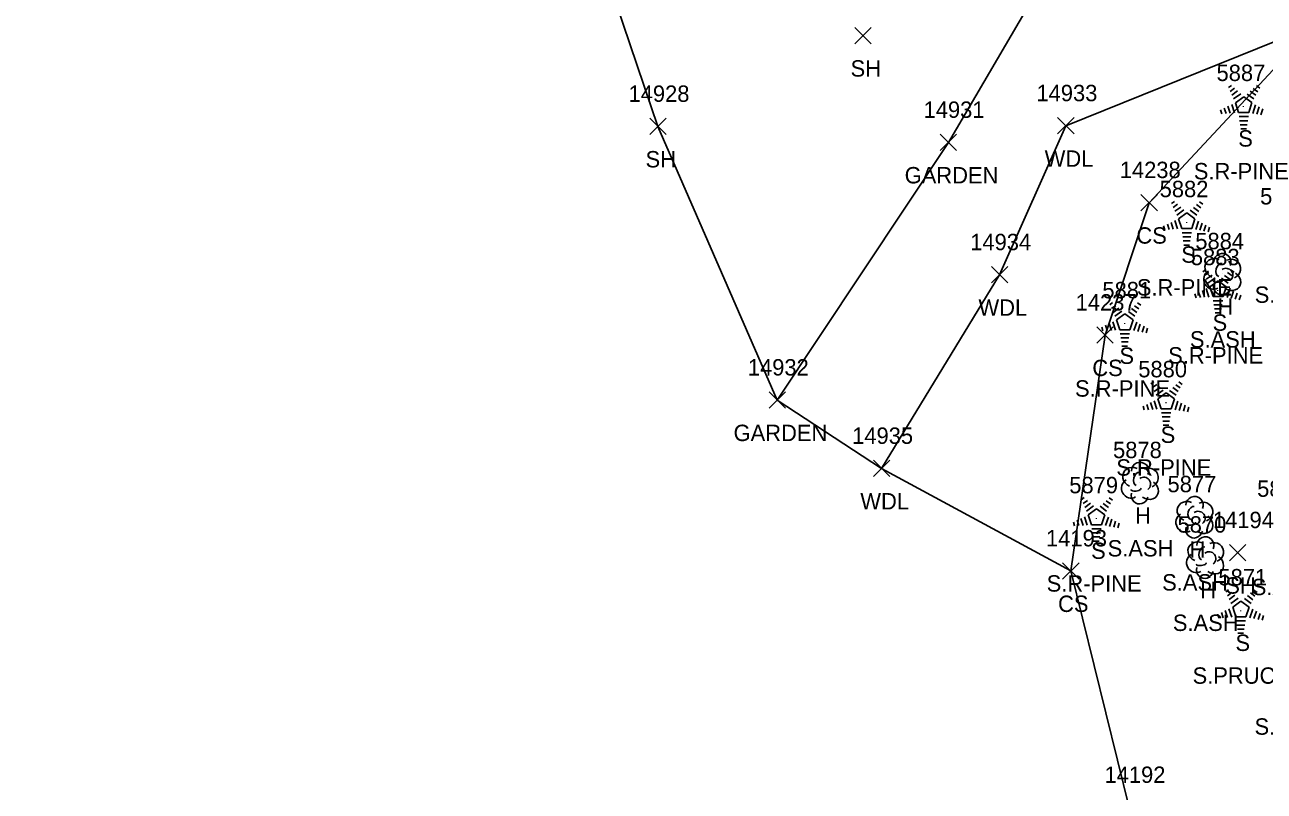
# Model space of a CAD drawing. Extents: x 1439173 to 1457902, y 641926 to 659889.
# Drawn here: x 1446332 to 1446483.2, y 652707.3 to 652800.8 of the extents above; entities that cross this region are included whole.
import ezdxf

# ---------------------------------------------------------------- set-up
doc = ezdxf.new("R2010")
doc.units = 0
for name, color, linetype in [('L_A', 7, 'Continuous'), ('L_C', 7, 'Continuous'), ('L_I', 7, 'Continuous'), ('L_TIC', 7, 'Continuous'), ('LAPB', 7, 'Continuous'), ('LAWA', 7, 'Continuous'), ('LELB', 7, 'Continuous'), ('LSOGP', 7, 'Continuous'), ('LTC', 7, 'Continuous'), ('LTD', 7, 'Continuous')]:
    doc.layers.add(name, color=color, linetype=linetype)

msp = doc.modelspace()

# ---------------------------------------------------------------- linework, layer by layer
at = {"layer": 'L_TIC'}
for points in [[(1446433.25, 652798.52), (1446435.25, 652800.52)], [(1446435.25, 652798.52), (1446433.25, 652800.52)], [(1446408.23, 652787.44), (1446410.23, 652789.44)], [(1446410.23, 652787.44), (1446408.23, 652789.44)], [(1446458.01, 652787.52), (1446460.01, 652789.52)], [(1446460.01, 652787.52), (1446458.01, 652789.52)], [(1446443.67, 652785.49), (1446445.67, 652787.49)], [(1446445.67, 652785.49), (1446443.67, 652787.49)], [(1446468.18, 652778.14), (1446470.18, 652780.14)], [(1446470.18, 652778.14), (1446468.18, 652780.14)], [(1446449.93, 652769.34), (1446451.93, 652771.34)], [(1446451.93, 652769.34), (1446449.93, 652771.34)], [(1446462.8, 652761.98), (1446464.8, 652763.98)], [(1446464.8, 652761.98), (1446462.8, 652763.98)], [(1446422.79, 652754.05), (1446424.79, 652756.05)], [(1446424.79, 652754.05), (1446422.79, 652756.05)], [(1446435.52, 652745.71), (1446437.52, 652747.71)], [(1446437.52, 652745.71), (1446435.52, 652747.71)], [(1446478.98, 652735.43), (1446480.98, 652737.43)], [(1446480.98, 652735.43), (1446478.98, 652737.43)], [(1446458.62, 652733.2), (1446460.62, 652735.2)], [(1446460.62, 652733.2), (1446458.62, 652735.2)]]:
    msp.add_lwpolyline(points, dxfattribs=at)
at = {"layer": 'LAPB'}
msp.add_lwpolyline([(1446331.96, 652971.42), (1446357.16, 652992.56), (1446386.23, 653008.16), (1446394.53, 652983.86), (1446405.58, 652953.85), (1446413.16, 652931.79), (1446430.09, 652886.14), (1446443.73, 652844.09), (1446456.65, 652806.92), (1446444.67, 652786.49), (1446423.79, 652755.05)], dxfattribs=at)
at = {"layer": 'LAWA'}
msp.add_lwpolyline([(1446489.93, 652594.64), (1446482.19, 652622.89), (1446488.27, 652643.75), (1446486.36, 652658.33), (1446506.68, 652691.78), (1446509.79, 652707.4), (1446510.77, 652733.79), (1446515.69, 652750.68), (1446520.2, 652764.47), (1446507.54, 652762.9), (1446489.35, 652800.77), (1446459.01, 652788.52), (1446450.93, 652770.34), (1446436.52, 652746.71)], dxfattribs=at)
at = {"layer": 'LELB'}
msp.add_lwpolyline([(1446466.75, 652705.34), (1446459.62, 652734.2), (1446463.8, 652762.98), (1446469.18, 652779.14), (1446489.35, 652800.77), (1446477.73, 652821.16)], dxfattribs=at)
at = {"layer": 'LSOGP'}
msp.add_lwpolyline([(1446472.43, 652548.32), (1446467.58, 652573.71), (1446454.77, 652599.97), (1446454.12, 652625.21), (1446432.3, 652638.82), (1446440.63, 652661.45), (1446441.71, 652664.39), (1446441.95, 652666.2), (1446441.72, 652671.28), (1446454.16, 652675.76), (1446466.75, 652705.34), (1446459.62, 652734.2), (1446436.52, 652746.71), (1446423.79, 652755.04), (1446409.23, 652788.44), (1446395.65, 652828.57), (1446380.92, 652868.01)], dxfattribs=at)
at = {"layer": 'LTC'}
for p, q in [((1446478.86, 652793.19), (1446479.21, 652793.45)), ((1446479.07, 652792.72), (1446479.6, 652793.11)), ((1446479.28, 652792.26), (1446479.98, 652792.77)), ((1446481.52, 652792.73), (1446482.19, 652792.24)), ((1446481.89, 652793.08), (1446482.44, 652792.68)), ((1446482.26, 652793.43), (1446482.68, 652793.12)), ((1446479.49, 652791.79), (1446480.37, 652792.43)), ((1446479.71, 652791.34), (1446480.72, 652792.07)), ((1446479.71, 652791.34), (1446480.1, 652790.14)), ((1446480.72, 652792.07), (1446481.72, 652791.35)), ((1446481.14, 652792.38), (1446481.95, 652791.8)), ((1446481.72, 652791.35), (1446481.33, 652790.14)), ((1446477.89, 652790.47), (1446478.04, 652790)), ((1446478.35, 652790.68), (1446478.56, 652790.03)), ((1446478.8, 652790.9), (1446479.07, 652790.07)), ((1446479.26, 652791.12), (1446479.59, 652790.1)), ((1446481.33, 652790.14), (1446480.1, 652790.14)), ((1446482.16, 652791.08), (1446481.82, 652790.04)), ((1446482.6, 652790.83), (1446482.32, 652789.94)), ((1446483.05, 652790.58), (1446482.81, 652789.85)), ((1446481.29, 652789.64), (1446480.15, 652789.64)), ((1446481.21, 652789.14), (1446480.22, 652789.14)), ((1446481.12, 652788.64), (1446480.29, 652788.64)), ((1446481.04, 652788.14), (1446480.37, 652788.14)), ((1446471.91, 652779.02), (1446472.26, 652779.28)), ((1446475.31, 652779.26), (1446475.73, 652778.95)), ((1446472.12, 652778.55), (1446472.65, 652778.94)), ((1446472.33, 652778.09), (1446473.03, 652778.6)), ((1446472.54, 652777.62), (1446473.42, 652778.26)), ((1446472.76, 652777.17), (1446473.78, 652777.9)), ((1446473.78, 652777.9), (1446474.77, 652777.18)), ((1446474.2, 652778.21), (1446475, 652777.62)), ((1446474.57, 652778.56), (1446475.25, 652778.07)), ((1446474.94, 652778.91), (1446475.49, 652778.51)), ((1446470.94, 652776.3), (1446471.09, 652775.83)), ((1446471.4, 652776.51), (1446471.61, 652775.86)), ((1446471.85, 652776.73), (1446472.12, 652775.89)), ((1446472.31, 652776.95), (1446472.64, 652775.93)), ((1446472.76, 652777.17), (1446473.15, 652775.97)), ((1446474.77, 652777.18), (1446474.38, 652775.97)), ((1446475.21, 652776.9), (1446474.87, 652775.86)), ((1446475.65, 652776.65), (1446475.37, 652775.77)), ((1446476.1, 652776.4), (1446475.86, 652775.67)), ((1446476.54, 652776.15), (1446476.36, 652775.58)), ((1446474.38, 652775.97), (1446473.15, 652775.97)), ((1446474.34, 652775.47), (1446473.2, 652775.47)), ((1446474.26, 652774.97), (1446473.27, 652774.97)), ((1446474.18, 652774.47), (1446473.34, 652774.47)), ((1446474.09, 652773.97), (1446473.42, 652773.97)), ((1446475.73, 652770.72), (1446476.08, 652770.98)), ((1446475.94, 652770.26), (1446476.46, 652770.64)), ((1446476.14, 652769.79), (1446476.85, 652770.3)), ((1446478.38, 652770.26), (1446479.06, 652769.77)), ((1446478.75, 652770.61), (1446479.3, 652770.21)), ((1446479.12, 652770.96), (1446479.54, 652770.66)), ((1446476.12, 652768.65), (1446476.46, 652767.63)), ((1446476.35, 652769.32), (1446477.23, 652769.96)), ((1446476.58, 652768.87), (1446477.59, 652769.6)), ((1446476.58, 652768.87), (1446476.97, 652767.68)), ((1446477.59, 652769.6), (1446478.59, 652768.88)), ((1446478.01, 652769.92), (1446478.82, 652769.33)), ((1446478.59, 652768.88), (1446478.2, 652767.68)), ((1446479.03, 652768.61), (1446478.69, 652767.57)), ((1446474.76, 652768), (1446474.91, 652767.53)), ((1446475.21, 652768.22), (1446475.43, 652767.57)), ((1446475.67, 652768.43), (1446475.94, 652767.6)), ((1446478.2, 652767.68), (1446476.97, 652767.68)), ((1446478.16, 652767.18), (1446477.01, 652767.18)), ((1446479.47, 652768.36), (1446479.18, 652767.47)), ((1446479.91, 652768.11), (1446479.68, 652767.38)), ((1446480.36, 652767.86), (1446480.17, 652767.28)), ((1446464.36, 652766.68), (1446464.71, 652766.94)), ((1446464.57, 652766.22), (1446465.1, 652766.6)), ((1446464.78, 652765.75), (1446465.48, 652766.26)), ((1446464.99, 652765.29), (1446465.86, 652765.92)), ((1446465.21, 652764.83), (1446466.22, 652765.56)), ((1446466.22, 652765.56), (1446467.22, 652764.84)), ((1446466.64, 652765.88), (1446467.45, 652765.29)), ((1446467.01, 652766.23), (1446467.69, 652765.73)), ((1446467.38, 652766.57), (1446467.93, 652766.18)), ((1446467.76, 652766.92), (1446468.17, 652766.62)), ((1446478.07, 652766.68), (1446477.09, 652766.68)), ((1446477.99, 652766.18), (1446477.16, 652766.18)), ((1446477.91, 652765.68), (1446477.23, 652765.68)), ((1446463.39, 652763.96), (1446463.54, 652763.49)), ((1446463.85, 652764.18), (1446464.06, 652763.53)), ((1446464.3, 652764.39), (1446464.57, 652763.56)), ((1446464.76, 652764.61), (1446465.09, 652763.59)), ((1446465.21, 652764.83), (1446465.6, 652763.64)), ((1446467.22, 652764.84), (1446466.83, 652763.64)), ((1446467.66, 652764.57), (1446467.32, 652763.53)), ((1446468.1, 652764.32), (1446467.81, 652763.43)), ((1446468.55, 652764.07), (1446468.31, 652763.34)), ((1446466.83, 652763.64), (1446465.6, 652763.64)), ((1446466.79, 652763.14), (1446465.65, 652763.14)), ((1446466.71, 652762.64), (1446465.72, 652762.64)), ((1446468.99, 652763.82), (1446468.8, 652763.24)), ((1446466.62, 652762.14), (1446465.79, 652762.14)), ((1446466.54, 652761.64), (1446465.86, 652761.64)), ((1446469.39, 652757.04), (1446469.75, 652757.3)), ((1446469.6, 652756.57), (1446470.13, 652756.96)), ((1446469.81, 652756.11), (1446470.52, 652756.62)), ((1446472.05, 652756.58), (1446472.73, 652756.09)), ((1446472.42, 652756.93), (1446472.97, 652756.53)), ((1446472.79, 652757.28), (1446473.21, 652756.97)), ((1446469.79, 652754.97), (1446470.12, 652753.95)), ((1446470.02, 652755.64), (1446470.9, 652756.28)), ((1446470.25, 652755.19), (1446471.26, 652755.92)), ((1446470.25, 652755.19), (1446470.63, 652753.99)), ((1446471.26, 652755.92), (1446472.26, 652755.2)), ((1446471.68, 652756.23), (1446472.49, 652755.64)), ((1446472.26, 652755.2), (1446471.86, 652753.99)), ((1446472.69, 652754.92), (1446472.36, 652753.88)), ((1446468.43, 652754.32), (1446468.58, 652753.85)), ((1446468.88, 652754.53), (1446469.09, 652753.88)), ((1446469.34, 652754.75), (1446469.61, 652753.91)), ((1446471.86, 652753.99), (1446470.63, 652753.99)), ((1446471.83, 652753.49), (1446470.68, 652753.49)), ((1446473.14, 652754.67), (1446472.85, 652753.79)), ((1446473.58, 652754.42), (1446473.35, 652753.69)), ((1446474.03, 652754.17), (1446473.84, 652753.6)), ((1446471.74, 652752.99), (1446470.75, 652752.99)), ((1446471.66, 652752.49), (1446470.83, 652752.49)), ((1446471.57, 652751.99), (1446470.9, 652751.99)), ((1446460.9, 652742.89), (1446461.25, 652743.15)), ((1446461.11, 652742.43), (1446461.64, 652742.81)), ((1446463.92, 652742.78), (1446464.47, 652742.39)), ((1446464.29, 652743.13), (1446464.71, 652742.83)), ((1446461.32, 652741.96), (1446462.02, 652742.47)), ((1446461.53, 652741.5), (1446462.4, 652742.13)), ((1446461.75, 652741.04), (1446462.76, 652741.77)), ((1446462.76, 652741.77), (1446463.76, 652741.05)), ((1446463.18, 652742.09), (1446463.99, 652741.5)), ((1446463.55, 652742.44), (1446464.23, 652741.94)), ((1446459.93, 652740.17), (1446460.08, 652739.7)), ((1446460.38, 652740.39), (1446460.6, 652739.74)), ((1446460.84, 652740.6), (1446461.11, 652739.77)), ((1446461.3, 652740.82), (1446461.63, 652739.8)), ((1446461.75, 652741.04), (1446462.14, 652739.85)), ((1446463.37, 652739.85), (1446462.14, 652739.85)), ((1446463.76, 652741.05), (1446463.37, 652739.85)), ((1446464.2, 652740.78), (1446463.86, 652739.74)), ((1446464.64, 652740.53), (1446464.35, 652739.64)), ((1446465.09, 652740.28), (1446464.85, 652739.55)), ((1446465.53, 652740.03), (1446465.34, 652739.45)), ((1446463.33, 652739.35), (1446462.18, 652739.35)), ((1446463.25, 652738.85), (1446462.26, 652738.85)), ((1446463.16, 652738.35), (1446462.33, 652738.35)), ((1446463.08, 652737.85), (1446462.4, 652737.85)), ((1446478.52, 652731.65), (1446478.87, 652731.9)), ((1446478.73, 652731.18), (1446479.26, 652731.56)), ((1446478.94, 652730.71), (1446479.64, 652731.23)), ((1446479.15, 652730.25), (1446480.03, 652730.89)), ((1446480.8, 652730.84), (1446481.61, 652730.25)), ((1446481.17, 652731.19), (1446481.85, 652730.7)), ((1446481.55, 652731.54), (1446482.09, 652731.14)), ((1446481.92, 652731.89), (1446482.34, 652731.58)), ((1446478.46, 652729.36), (1446478.73, 652728.52)), ((1446478.92, 652729.57), (1446479.25, 652728.56)), ((1446479.37, 652729.79), (1446480.38, 652730.53)), ((1446479.37, 652729.79), (1446479.76, 652728.6)), ((1446480.38, 652730.53), (1446481.38, 652729.8)), ((1446481.38, 652729.8), (1446480.99, 652728.6)), ((1446481.82, 652729.53), (1446481.48, 652728.49)), ((1446482.26, 652729.28), (1446481.97, 652728.4)), ((1446477.55, 652728.93), (1446477.7, 652728.46)), ((1446478.01, 652729.14), (1446478.22, 652728.49)), ((1446480.99, 652728.6), (1446479.76, 652728.6)), ((1446480.95, 652728.1), (1446479.81, 652728.1)), ((1446482.71, 652729.03), (1446482.47, 652728.3)), ((1446483.15, 652728.78), (1446482.96, 652728.21)), ((1446480.87, 652727.6), (1446479.88, 652727.6)), ((1446480.78, 652727.1), (1446479.95, 652727.1)), ((1446480.7, 652726.6), (1446480.02, 652726.6))]:
    msp.add_line(p, q, dxfattribs=at)
at = {"layer": 'LTD'}
for p, q in [((1446478.07, 652770.46), (1446478.07, 652770.46)), ((1446478.07, 652770.46), (1446478.07, 652770.46)), ((1446468.03, 652744.97), (1446468.03, 652744.97)), ((1446468.03, 652744.97), (1446468.03, 652744.97)), ((1446474.68, 652740.81), (1446474.68, 652740.81)), ((1446474.68, 652740.81), (1446474.68, 652740.81)), ((1446475.99, 652735.88), (1446475.99, 652735.88)), ((1446475.99, 652735.88), (1446475.99, 652735.88))]:
    msp.add_line(p, q, dxfattribs=at)
for centre in [(1446478.12, 652771.9), (1446468.08, 652746.41), (1446474.72, 652742.25), (1446476.03, 652737.32)]:
    msp.add_arc(centre, 1.05, 335.5272, 180.9563, dxfattribs=at)
for centre, major_axis, ratio, start_param, end_param in [((1446477.28, 652771.13), (1.21, -0.51), 0.895232, 1.570796, 4.712389), ((1446477.87, 652770.92), (-0.208, -0.792), 0.645439, 3.141593, 6.283185), ((1446479.12, 652771.05), (-1.14, -0.48), 0.949671, 1.570796, 4.712389), ((1446476.99, 652769.76), (0.58, -1.04), 0.959034, 3.141593, 6.283185), ((1446478.57, 652770.3), (-0.5, 0.667), 0.989748, 3.141593, 6.283185), ((1446479.07, 652769.63), (-1.09, 0.79), 0.841452, 1.570796, 4.712389), ((1446478.08, 652768.96), (0.26, 1.06), 0.942809, 1.570796, 4.712389), ((1446477.62, 652769.71), (-0.625, -0.083), 0.423636, 0, 3.141593), ((1446467.24, 652745.64), (1.21, -0.51), 0.895232, 1.570796, 4.712389), ((1446467.82, 652745.43), (-0.208, -0.792), 0.645439, 3.141593, 6.283185), ((1446469.07, 652745.56), (-1.14, -0.48), 0.949671, 1.570796, 4.712389), ((1446466.95, 652744.27), (0.58, -1.04), 0.959034, 3.141593, 6.283185), ((1446467.57, 652744.22), (-0.625, -0.083), 0.423636, 0, 3.141593), ((1446468.53, 652744.81), (-0.5, 0.667), 0.989748, 3.141593, 6.283185), ((1446469.03, 652744.14), (-1.09, 0.79), 0.841452, 1.570796, 4.712389), ((1446468.03, 652743.47), (0.26, 1.06), 0.942809, 1.570796, 4.712389), ((1446473.88, 652741.48), (1.21, -0.51), 0.895232, 1.570796, 4.712389), ((1446474.47, 652741.27), (-0.208, -0.792), 0.645439, 3.141593, 6.283185), ((1446475.18, 652740.65), (-0.5, 0.667), 0.989748, 3.141593, 6.283185), ((1446475.72, 652741.4), (-1.14, -0.48), 0.949671, 1.570796, 4.712389), ((1446473.59, 652740.11), (0.58, -1.04), 0.959034, 3.141593, 6.283185), ((1446474.22, 652740.06), (-0.625, -0.083), 0.423636, 0, 3.141593), ((1446475.68, 652739.98), (-1.09, 0.79), 0.841452, 1.570796, 4.712389), ((1446474.68, 652739.31), (0.26, 1.06), 0.942809, 1.570796, 4.712389), ((1446475.2, 652736.55), (1.21, -0.51), 0.895232, 1.570796, 4.712389), ((1446475.78, 652736.34), (-0.208, -0.792), 0.645439, 3.141593, 6.283185), ((1446477.03, 652736.47), (-1.14, -0.48), 0.949671, 1.570796, 4.712389), ((1446474.9, 652735.17), (0.58, -1.04), 0.959034, 3.141593, 6.283185), ((1446475.53, 652735.13), (-0.625, -0.083), 0.423636, 0, 3.141593), ((1446476.49, 652735.72), (-0.5, 0.667), 0.989748, 3.141593, 6.283185), ((1446476.99, 652735.05), (-1.09, 0.79), 0.841452, 1.570796, 4.712389), ((1446475.99, 652734.38), (0.26, 1.06), 0.942809, 1.570796, 4.712389)]:
    msp.add_ellipse(centre, major_axis=major_axis, ratio=ratio, start_param=start_param, end_param=end_param, dxfattribs=at)

# ---------------------------------------------------------------- texts
at = {"layer": 'L_A'}
for s, p in [('SH', (1446432.74, 652794.52)), ('S', (1446480.05, 652785.98)), ('SH', (1446407.72, 652783.44)), ('WDL', (1446456.43, 652783.52)), ('GARDEN', (1446439.34, 652781.49)), ('CS', (1446467.62, 652774.14)), ('S', (1446473.1, 652771.81)), ('WDL', (1446448.35, 652765.34)), ('H', (1446477.51, 652765.46)), ('S', (1446476.92, 652763.51)), ('S', (1446465.55, 652759.47)), ('CS', (1446462.24, 652757.98)), ('GARDEN', (1446418.46, 652750.05)), ('S', (1446470.58, 652749.83)), ('WDL', (1446433.93, 652741.71)), ('H', (1446467.46, 652739.97)), ('S', (1446462.09, 652735.68)), ('H', (1446474.11, 652735.81)), ('H', (1446475.42, 652730.88)), ('SH', (1446478.47, 652731.43)), ('CS', (1446458.06, 652729.2)), ('S', (1446479.71, 652724.44))]:
    msp.add_text(s, height=2, dxfattribs=at).set_placement(p)
at = {"layer": 'L_C'}
for s, p in [('S.R-PINE', (1446474.63, 652781.98)), ('S.R-PINE', (1446467.68, 652767.81)), ('S.ASH', (1446482.06, 652766.92)), ('S.ASH', (1446474.15, 652761.46)), ('S.R-PINE', (1446471.5, 652759.51)), ('S.R-PINE', (1446460.13, 652755.47)), ('S.R-PINE', (1446465.17, 652745.83)), ('S.ASH', (1446464.11, 652735.97)), ('S.R-PINE', (1446456.67, 652731.68)), ('S.ASH', (1446470.76, 652731.81)), ('S.ASH', (1446481.7, 652731.25)), ('S.ASH', (1446472.07, 652726.88)), ('S.PRUCE', (1446474.48, 652720.44)), ('S.W-OAK', (1446482.04, 652714.22))]:
    msp.add_text(s, height=2, dxfattribs=at).set_placement(p)
at = {"layer": 'L_I'}
for s, p in [('5887', (1446477.4, 652793.98)), ('14928', (1446405.64, 652791.44)), ('14933', (1446455.42, 652791.52)), ('14931', (1446441.65, 652789.49)), ('14238', (1446465.59, 652782.14)), ('5882', (1446470.46, 652779.81)), ('5885', (1446482.72, 652778.92)), ('14934', (1446447.34, 652773.34)), ('5884', (1446474.81, 652773.46)), ('5883', (1446474.27, 652771.51)), ('5881', (1446463.47, 652767.47)), ('14237', (1446460.21, 652765.98)), ('14932', (1446420.2, 652758.05)), ('5880', (1446467.85, 652757.83)), ('14935', (1446432.93, 652749.71)), ('5878', (1446464.77, 652747.97)), ('5877', (1446471.42, 652743.81)), ('5879', (1446459.43, 652743.68)), ('5873', (1446482.36, 652743.25)), ('14194', (1446476.96, 652739.43)), ('5870', (1446472.64, 652738.88)), ('14193', (1446456.59, 652737.2)), ('5871', (1446477.63, 652732.44)), ('14192', (1446463.73, 652708.34)), ('14192', (1446463.73, 652708.34))]:
    msp.add_text(s, height=2, dxfattribs=at).set_placement(p)
at = {"layer": 'LTC'}
for p in [(1446480.61, 652791.08), (1446473.66, 652776.91), (1446477.47, 652768.62), (1446466.1, 652764.58), (1446471.14, 652754.93), (1446462.64, 652740.79), (1446480.27, 652729.54)]:
    msp.add_text('.', height=1.04, rotation=270, dxfattribs=at).set_placement(p)

doc.saveas('drawing.dxf')
